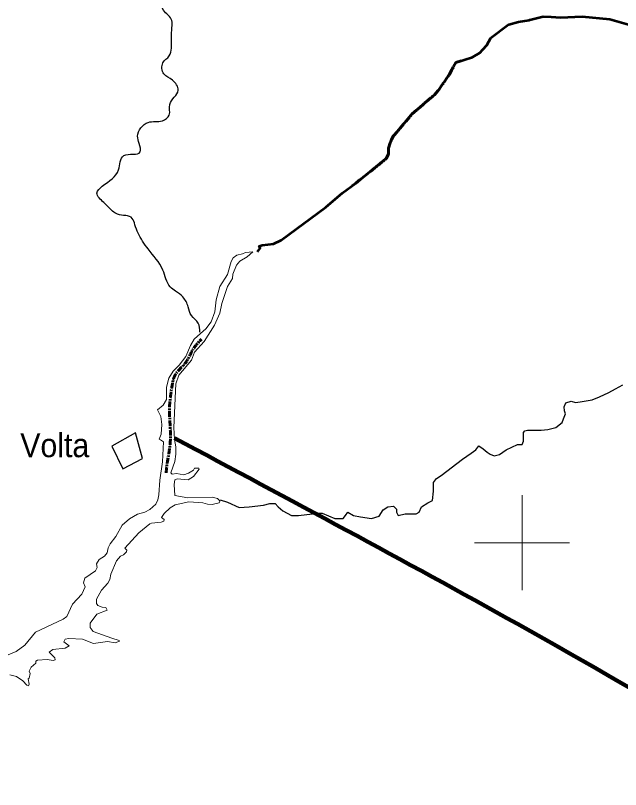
# Model space of a CAD drawing. Extents: x 553962 to 842807, y 8883888 to 9032388.
# Drawn here: x 589360 to 602069, y 8969814 to 8986079 of the extents above; entities that cross this region are included whole.
import ezdxf

# ---------------------------------------------------------------- set-up
doc = ezdxf.new("R2010")
doc.units = 0
doc.header["$LTSCALE"] = 20
doc.linetypes.add('LONG_DASH_SHORT_DASH', pattern=[9.9, 6, -1.2, 1.5, -1.2])
for name, color, linetype, lineweight in [('2', 7, 'Continuous', 13), ('21', 7, 'Continuous', 25), ('24', 7, 'Continuous', 25), ('25', 7, 'Continuous', 13), ('7', 7, 'LONG_DASH_SHORT_DASH', 60), ('9', 7, 'Continuous', 90)]:
    doc.layers.add(name, color=color, linetype=linetype, lineweight=lineweight)
doc.layers.add('41', color=7, linetype='Continuous')

msp = doc.modelspace()

# ---------------------------------------------------------------- linework, layer by layer
at = {"layer": '2'}
for p, q in [((600000, 8974000), (600000, 8976000)), ((599000, 8975000), (601000, 8975000))]:
    msp.add_line(p, q, dxfattribs=at)
at = {"layer": '21'}
msp.add_lwpolyline([(591387.21, 8977029.77), (591614.26, 8976550.14), (592028.74, 8976768.56), (591880.06, 8977309.9)], close=True, dxfattribs=at)
at = {"layer": '24', "lineweight": 53}
for points in [[(599718.7, 8985887.38), (599721.53, 8985889.48), (599926.17, 8985947.16), (600149.21, 8985983.33), (600164.15, 8985987.05)], [(600164.15, 8985987.05), (600446.88, 8986057.43), (600614.28, 8986048.62)], [(600614.28, 8986048.62), (600805.61, 8986038.55), (601259.97, 8986057.62), (601842.01, 8986004.54), (602386.06, 8985845.22), (602725.94, 8985781.51), (602895.87, 8985787.86), (602963.84, 8985811.25), (603100.07, 8985896.48), (603138.83, 8985934.28)], [(599176.49, 8985365.37), (599258.86, 8985456.21), (599343.99, 8985609.18), (599718.7, 8985887.38)], [(598562.64, 8985004.43), (598610.96, 8985091.41), (598960.97, 8985203.38), (599114.5, 8985297.01), (599176.49, 8985365.37)], [(597241.36, 8983430.33), (597255.24, 8983473.99), (597303.8, 8983551.19), (597693.6, 8984011.96), (598158.78, 8984413.48), (598250.11, 8984513.32), (598466.94, 8984832.16), (598562.64, 8985004.43)], [(597144.4, 8983071.68), (597192.62, 8983165.7), (597196.58, 8983289.5), (597241.36, 8983430.33)], [(594444.99, 8981112.48), (594498.59, 8981193.17), (594478.92, 8981228.63), (594539.09, 8981252.54), (594781.23, 8981282.35), (594943.84, 8981357.49), (595881.59, 8982053.44), (596221.25, 8982344.24), (596509.33, 8982553.48), (597144.4, 8983071.68)]]:
    msp.add_lwpolyline(points, dxfattribs=at)
at = {"layer": '24'}
msp.add_lwpolyline([(593662.98, 8975903.41), (593811.03, 8975854.02), (594057.79, 8975738.79), (594271.65, 8975755.26), (594567.77, 8975788.18), (594699.37, 8975821.1), (594814.53, 8975821.1), (594880.33, 8975755.26), (594979.03, 8975672.95), (595159.99, 8975574.18), (595308.05, 8975574.18), (595719.32, 8975623.57), (595801.57, 8975623.57), (596064.78, 8975508.34), (596163.49, 8975508.34), (596245.74, 8975508.34), (596295.09, 8975574.18), (596344.44, 8975640.03), (596459.6, 8975574.18), (596607.65, 8975541.26), (596837.96, 8975508.34), (597002.47, 8975557.72), (597084.73, 8975689.41), (597183.43, 8975755.26), (597298.58, 8975771.72), (597364.39, 8975705.87), (597364.39, 8975640.03), (597397.29, 8975574.18), (597545.35, 8975607.11), (597627.6, 8975607.11), (597775.66, 8975607.11), (597841.46, 8975640.03), (597890.81, 8975755.26), (598022.42, 8975837.56), (598121.12, 8975886.95), (598137.57, 8976084.48), (598137.57, 8976265.55), (598203.37, 8976347.86), (598302.08, 8976413.7), (598746.25, 8976759.39), (598932.54, 8976878.78), (599027.87, 8976952.16), (599093.87, 8977032.88), (599181.88, 8976974.18), (599269.88, 8976900.79), (599328.55, 8976864.1), (599416.55, 8976827.41), (599526.55, 8976856.76), (599665.89, 8976952.16), (599907.9, 8977062.23), (600003.23, 8977062.23), (600032.56, 8977135.62), (600032.56, 8977238.35), (600032.56, 8977319.07), (600061.9, 8977348.42), (600113.23, 8977363.1), (600274.57, 8977363.1), (600399.24, 8977363.1), (600538.58, 8977377.78), (600707.25, 8977421.8), (600846.59, 8977524.54), (600868.59, 8977605.26), (600912.59, 8977707.99), (600890.59, 8977774.04), (600883.25, 8977854.76), (600919.92, 8977942.81), (601029.92, 8977972.17), (601125.26, 8977950.15), (601220.59, 8977957.49), (601469.93, 8978001.52), (601623.94, 8978067.56), (601821.94, 8978155.62), (601961.28, 8978236.34), (602115.28, 8978317.06)], dxfattribs=at)
msp.add_spline([(593232.05, 8979422.58), (593198.83, 8979610.93), (593054.85, 8979777.11), (592988.4, 8979954.38), (592877.64, 8980164.88), (592722.59, 8980286.75), (592611.84, 8980375.38), (592456.78, 8980729.91), (592146.68, 8981173.07), (591936.25, 8981505.44), (591869.8, 8981682.71), (591814.42, 8981815.66), (591504.31, 8981904.29), (591316.03, 8982048.32), (591216.36, 8982148.03), (591072.38, 8982347.45), (591183.13, 8982491.48), (591526.46, 8982834.93), (591637.22, 8983134.06), (591980.55, 8983211.62), (591958.4, 8983388.88), (591925.17, 8983543.99), (592146.68, 8983832.04), (592445.71, 8983865.28), (592589.69, 8983987.15), (592600.76, 8984208.73), (592777.97, 8984507.86), (592656.14, 8984718.37), (592478.93, 8984851.31), (592456.78, 8985083.97), (592589.69, 8985228), (592633.99, 8985394.19), (592645.06, 8985826.27), (592645.06, 8985970.3), (592467.86, 8986191.88), (592423.54, 8986763.59), (592224.18, 8987206.75), (592124.51, 8987461.57), (591847.62, 8987760.7), (591603.97, 8988037.68), (591482.14, 8988436.53), (591360.31, 8988702.42), (590950.53, 8989079.11), (590806.55, 8989256.37), (590518.59, 8989245.3), (590341.39, 8989422.56), (590031.28, 8989610.9), (589676.88, 8989721.69)], degree=3, dxfattribs=at)
at = {"layer": '25'}
for points in [[(594348.03, 8981113.87), (594348.03, 8981113.87), (594223.41, 8981008.91), (594075.82, 8980918.89), (593999.54, 8980834.08), (593923.18, 8980641.08), (593918.73, 8980549.47), (593810.47, 8980383.75), (593691.56, 8980027.15), (593653.25, 8979822.97), (593541.1, 8979568.92), (593541.1, 8979568.92), (593326.12, 8979230.3), (593118.14, 8979003.19), (593056.15, 8978837.09), (592788.74, 8978522.87), (592726.97, 8978339.33), (592684.61, 8977422.83), (592701.58, 8977167.91), (592731.31, 8977014.7), (592731.37, 8976862.66), (592710.14, 8976709.07), (592625.3, 8976466.71), (592653.02, 8976439.16), (592742.23, 8976458.11), (592894.9, 8976424.19), (592992.83, 8976460.43), (593098.75, 8976528.32), (593123.58, 8976567.44), (593214.3, 8976567.56), (593214.59, 8976559.69)], [(594348.03, 8981113.87), (594348.03, 8981113.87), (594223.41, 8981008.91), (594075.82, 8980918.89), (593999.54, 8980834.08), (593923.18, 8980641.08), (593918.73, 8980549.47), (593810.47, 8980383.75), (593691.56, 8980027.15), (593653.25, 8979822.97), (593541.1, 8979568.92), (593541.1, 8979568.92), (593326.12, 8979230.3), (593118.14, 8979003.19), (593056.15, 8978837.09), (592788.74, 8978522.87), (592726.97, 8978339.33), (592684.61, 8977422.83), (592701.58, 8977167.91), (592731.31, 8977014.7), (592731.37, 8976862.66), (592710.14, 8976709.07), (592625.3, 8976466.71), (592653.02, 8976439.16), (592742.23, 8976458.11), (592894.9, 8976424.19), (592992.83, 8976460.43), (593098.75, 8976528.32), (593123.58, 8976567.44), (593214.3, 8976567.56), (593214.59, 8976559.69)], [(593249.47, 8979396.48), (593357.97, 8979493.72), (593470.55, 8979644.54), (593544.91, 8979848.46), (593574.74, 8980103.62), (593653.12, 8980383.13), (593812.67, 8980635.01), (593893.22, 8980910.36), (593931.42, 8980988.93), (594007.84, 8981044.31), (594131.19, 8981067.84), (594188.67, 8981101.99), (594348.03, 8981113.87)], [(593249.47, 8979396.48), (593357.97, 8979493.72), (593470.55, 8979644.54), (593544.91, 8979848.46), (593574.74, 8980103.62), (593653.12, 8980383.13), (593812.67, 8980635.01), (593893.22, 8980910.36), (593931.42, 8980988.93), (594007.84, 8981044.31), (594131.19, 8981067.84), (594188.67, 8981101.99), (594348.03, 8981113.87)], [(592340.23, 8977796.09), (592463.64, 8977889.91), (592529.39, 8978006.55), (592531.65, 8978272.01), (592582.75, 8978459.43), (592672.01, 8978608.1), (592799.48, 8978729.19), (592937.23, 8978913.56), (593037.25, 8979147.44), (593113.57, 8979274.69), (593249.47, 8979396.48)], [(592340.23, 8977796.09), (592463.64, 8977889.91), (592529.39, 8978006.55), (592531.65, 8978272.01), (592582.75, 8978459.43), (592672.01, 8978608.1), (592799.48, 8978729.19), (592937.23, 8978913.56), (593037.25, 8979147.44), (593113.57, 8979274.69), (593249.47, 8979396.48)], [(592403.51, 8977160.84), (592376.75, 8977178.08), (592423.33, 8977282.61), (592436.07, 8977486.04), (592410.81, 8977655.42), (592340.23, 8977796.09)], [(592403.51, 8977160.84), (592376.75, 8977178.08), (592423.33, 8977282.61), (592436.07, 8977486.04), (592410.81, 8977655.42), (592340.23, 8977796.09)], [(589208.89, 8972641.29), (589377.13, 8972710.99), (589557.51, 8972848.9), (589783.09, 8973121.05), (590364.9, 8973397.12), (590439.24, 8973448.11), (590558.23, 8973707.24), (590751.59, 8973917.8), (590821.49, 8974070.53), (590791.96, 8974157.82), (590815.2, 8974257.16), (591040.39, 8974410.4), (591076.47, 8974482.38), (591063.83, 8974558.82), (591121.17, 8974648.27), (591227.19, 8974720.37), (591282.62, 8974788.75), (591308.2, 8974890.67), (591350.13, 8974974.61), (591465.27, 8975128.38), (591603.23, 8975370.33), (591756.12, 8975499.97), (591922, 8975597.8), (592075.68, 8975644.85), (592185.6, 8975697.79), (592308.62, 8975810.44), (592349.12, 8975899.93), (592374.4, 8976007.57), (592391.47, 8976313.7), (592449.01, 8976697.91), (592471.92, 8977116.77), (592403.51, 8977160.84)], [(589208.89, 8972641.29), (589377.13, 8972710.99), (589557.51, 8972848.9), (589783.09, 8973121.05), (590364.9, 8973397.12), (590439.24, 8973448.11), (590558.23, 8973707.24), (590751.59, 8973917.8), (590821.49, 8974070.53), (590791.96, 8974157.82), (590815.2, 8974257.16), (591040.39, 8974410.4), (591076.47, 8974482.38), (591063.83, 8974558.82), (591121.17, 8974648.27), (591227.19, 8974720.37), (591282.62, 8974788.75), (591308.2, 8974890.67), (591350.13, 8974974.61), (591465.27, 8975128.38), (591603.23, 8975370.33), (591756.12, 8975499.97), (591922, 8975597.8), (592075.68, 8975644.85), (592185.6, 8975697.79), (592308.62, 8975810.44), (592349.12, 8975899.93), (592374.4, 8976007.57), (592391.47, 8976313.7), (592449.01, 8976697.91), (592471.92, 8977116.77), (592403.51, 8977160.84)], [(593214.59, 8976559.69), (593215.15, 8976544.66), (593099, 8976390.38), (592986.86, 8976322.49), (592758.73, 8976343.43), (592708.2, 8976324.42), (592695.24, 8976224.48), (592709.88, 8975991.49), (592983.86, 8975944.11), (593493.94, 8975956.78), (593602.11, 8975927.42), (593649.14, 8975881.67)], [(593214.59, 8976559.69), (593215.15, 8976544.66), (593099, 8976390.38), (592986.86, 8976322.49), (592758.73, 8976343.43), (592708.2, 8976324.42), (592695.24, 8976224.48), (592709.88, 8975991.49), (592983.86, 8975944.11), (593493.94, 8975956.78), (593602.11, 8975927.42), (593649.14, 8975881.67)], [(593649.14, 8975881.67), (593654.96, 8975876.01), (593638.1, 8975835.72), (593493.94, 8975806.02), (593391.98, 8975812.39), (593294, 8975839.97), (593001.37, 8975856.95), (592713.83, 8975797.21), (592610.27, 8975731.63), (592482.75, 8975616.53), (592429.9, 8975529.89), (592480.45, 8975487.47), (592478.31, 8975455.47), (592423.06, 8975432.11), (592219.4, 8975410.85), (592178.84, 8975393.73), (591951.54, 8975211.01), (591658.93, 8974884.41), (591696.86, 8974843.52), (591690.41, 8974805.51), (591629.04, 8974746.18), (591569.4, 8974716.21), (591482.18, 8974622.54), (591361.32, 8974342.6), (591339.93, 8974225.57), (591302.38, 8974150.2), (591167.74, 8974002.28), (591061.71, 8973815.57), (591059.55, 8973722.38), (591091.29, 8973677.76), (591182.76, 8973643.55), (591261.3, 8973639.15), (591286.81, 8973584.28), (591065.75, 8973500.91), (590925.79, 8973309.98), (590930.15, 8973216.32), (590989.67, 8973133.63), (591386.44, 8972993.59), (591539.11, 8972948.38), (591544.07, 8972929.08)], [(593649.14, 8975881.67), (593654.96, 8975876.01), (593638.1, 8975835.72), (593493.94, 8975806.02), (593391.98, 8975812.39), (593294, 8975839.97), (593001.37, 8975856.95), (592713.83, 8975797.21), (592610.27, 8975731.63), (592482.75, 8975616.53), (592429.9, 8975529.89), (592480.45, 8975487.47), (592478.31, 8975455.47), (592423.06, 8975432.11), (592219.4, 8975410.85), (592178.84, 8975393.73), (591951.54, 8975211.01), (591658.93, 8974884.41), (591696.86, 8974843.52), (591690.41, 8974805.51), (591629.04, 8974746.18), (591569.4, 8974716.21), (591482.18, 8974622.54), (591361.32, 8974342.6), (591339.93, 8974225.57), (591302.38, 8974150.2), (591167.74, 8974002.28), (591061.71, 8973815.57), (591059.55, 8973722.38), (591091.29, 8973677.76), (591182.76, 8973643.55), (591261.3, 8973639.15), (591286.81, 8973584.28), (591065.75, 8973500.91), (590925.79, 8973309.98), (590930.15, 8973216.32), (590989.67, 8973133.63), (591386.44, 8972993.59), (591539.11, 8972948.38), (591544.07, 8972929.08)], [(591544.07, 8972929.08), (591451.18, 8972895.87), (591292.96, 8972921.25), (591000.32, 8972885.19), (590771.42, 8972974.24), (590482, 8972987.1), (590400.9, 8972976.37), (590375.47, 8972917.48), (590487.9, 8972834.05), (590400.78, 8972781.07), (590146.39, 8972755.57), (590069.89, 8972700.44), (590188.37, 8972581.49), (590190.63, 8972539.03), (590153.71, 8972526.17), (590022.91, 8972543.13), (589823.26, 8972534.62), (589789.49, 8972511.41), (589784.91, 8972470.97), (589689.62, 8972386.06), (589647, 8972301.2), (589665.97, 8972251.36), (589644.87, 8972152.74), (589627.85, 8972139.33), (589651.17, 8972025.02), (589636.66, 8971991.17), (589636.66, 8971991.17)], [(591544.07, 8972929.08), (591451.18, 8972895.87), (591292.96, 8972921.25), (591000.32, 8972885.19), (590771.42, 8972974.24), (590482, 8972987.1), (590400.9, 8972976.37), (590375.47, 8972917.48), (590487.9, 8972834.05), (590400.78, 8972781.07), (590146.39, 8972755.57), (590069.89, 8972700.44), (590188.37, 8972581.49), (590190.63, 8972539.03), (590153.71, 8972526.17), (590022.91, 8972543.13), (589823.26, 8972534.62), (589789.49, 8972511.41), (589784.91, 8972470.97), (589689.62, 8972386.06), (589647, 8972301.2), (589665.97, 8972251.36), (589644.87, 8972152.74), (589627.85, 8972139.33), (589651.17, 8972025.02), (589636.66, 8971991.17), (589636.66, 8971991.17)], [(589636.66, 8971991.17), (589598.12, 8972007.91), (589513.29, 8972099.01), (589381.61, 8972192.48), (589241.44, 8972224.46)], [(589636.66, 8971991.17), (589598.12, 8972007.91), (589513.29, 8972099.01), (589381.61, 8972192.48), (589241.44, 8972224.46)]]:
    msp.add_lwpolyline(points, dxfattribs=at)
at = {"layer": '7'}
for points in [[(597241.36, 8983430.33), (597255.24, 8983473.99), (597303.8, 8983551.19), (597693.6, 8984011.96), (598158.78, 8984413.48), (598250.11, 8984513.32), (598466.94, 8984832.16), (598562.64, 8985004.43)], [(598562.64, 8985004.43), (598610.96, 8985091.41), (598722.8, 8985127.19)], [(597144.4, 8983071.68), (597192.62, 8983165.7), (597196.58, 8983289.5), (597241.36, 8983430.33)], [(596432.17, 8982497.44), (596509.33, 8982553.48), (597144.4, 8983071.68)]]:
    msp.add_lwpolyline(points, dxfattribs=at)
msp.add_spline([(592525.22, 8976466.94), (592528.12, 8976506.51), (592612.49, 8977139.61), (592595.61, 8977840.23), (592646.23, 8978279.17), (592713.73, 8978523.97), (592916.22, 8978760.32), (593118.71, 8979106.42), (593264.91, 8979274.79)], degree=3, dxfattribs=at)
at = {"layer": '9'}
msp.add_spline([(592698.54, 8977198.44), (599903.54, 8973292.71), (608459.22, 8968138.19), (612674.79, 8965332.64), (616842.02, 8962096.37), (620004.97, 8958671.19), (621133.98, 8957974.71), (621473.43, 8956805.35), (621586.23, 8956597.47)], degree=3, dxfattribs=at)

# ---------------------------------------------------------------- texts
at = {"layer": '41', "width": 0.95}
msp.add_text('Volta', height=500, dxfattribs=at).set_placement((589461.29, 8976797.64))

doc.saveas('drawing.dxf')
